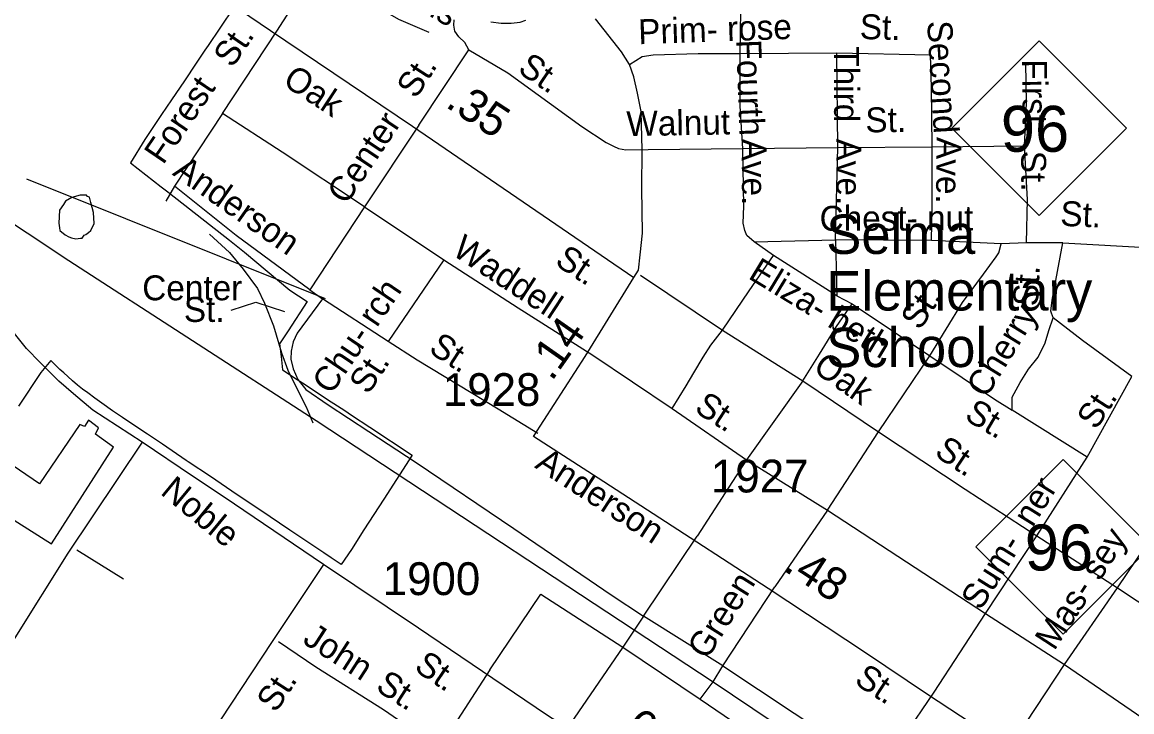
# Model space of a CAD drawing. Extents: x 2082433 to 2279600, y 546599 to 755198.
# Drawn here: x 2208822 to 2213052, y 651223 to 653851 of the extents above; entities that cross this region are included whole.
import ezdxf

# ---------------------------------------------------------------- set-up
doc = ezdxf.new("R2010")
doc.units = 0
for name, color, linetype in [('Exist Boundary Political City Limit New', 7, 'Continuous'), ('Exist Cultural Educational Facility Elementary Label', 7, 'Continuous'), ('Exist Cultural Manufacturing Building Footprint', 7, 'Continuous'), ('Exist Hydrographic Misc Water Feature', 7, 'Continuous'), ('Exist Hydrographic Pond Under 1500 Sq Ft', 7, 'Continuous'), ('Exist Railroad Mainline', 7, 'Continuous'), ('Exist Railroad Spur', 7, 'Continuous'), ('Exist Road Non-System Type 51', 7, 'Continuous'), ('Exist Road Non-System Type 51 Label', 7, 'Continuous'), ('Exist Road Primary NC Shield CELL', 7, 'Continuous'), ('Exist Road Primary NC Shield Number Label', 7, 'Continuous'), ('Exist Road Secondary Mileage Hundredths English Label', 7, 'Continuous'), ('Exist Road Secondary Type 51 Attributed', 7, 'Continuous'), ('Exist Road Secondary Type 51 Label', 7, 'Continuous'), ('Exist Road Secondary Type 51 Number Label', 7, 'Continuous'), ('Map Preparation Boundary City Limit Buffer Line', 7, 'Continuous')]:
    doc.layers.add(name, color=color, linetype=linetype)

msp = doc.modelspace()

# ---------------------------------------------------------------- linework, layer by layer
at = {"layer": 'Exist Boundary Political City Limit New'}
msp.add_lwpolyline([(2209620.5, 653893.9), (2209586, 653843.6), (2209575.5, 653828.1), (2209530.8, 653761.8), (2209519, 653744.6), (2209485.5, 653694.4), (2209441, 653627.6), (2209391.2, 653554.6), (2209373, 653527.4), (2209354, 653499.4), (2209289.8, 653403.9), (2209235, 653315.4), (2209352.2, 653223.8), (2209377.2, 653204.1), (2209384, 653198.9), (2209612, 653019.9), (2209669.5, 652974.5), (2209842.2, 652829.2), (2209908.2, 652786.9), (2209835.8, 652674.2), (2209803.2, 652624.6), (2209809.8, 652576.8), (2209815, 652525.6), (2209870.2, 652489.5), (2209890.5, 652476.2), (2210000, 652404.2), (2210010, 652397.7), (2210051.8, 652371.4), (2210077.5, 652353.5), (2210147.2, 652307), (2210309.5, 652200.4), (2210201.5, 652033.5), (2210124.2, 651916.1), (2210077.5, 651840.9), (2210038.8, 651783.8), (2210000, 651809.9), (2209972.8, 651828.2), (2209843, 651915.3), (2209728, 651992.4), (2209627, 652060.4), (2209621.2, 652064.2), (2209540.2, 652119.1), (2209455, 652175.6), (2209447.8, 652180.4), (2209356.8, 652242.6), (2209299.5, 652280.4), (2209247.8, 652315.4), (2209204.5, 652344.7), (2209166.2, 652369.9), (2209126, 652399.1), (2209098.8, 652417.7), (2209073, 652438), (2209052.2, 652452.8), (2209033.5, 652468.3), (2209014.5, 652484.2), (2208996.2, 652500.2), (2208980.8, 652514.8), (2208965.5, 652527.9), (2208950.8, 652542.1), (2208931.5, 652561.4), (2208892.8, 652515.6), (2208808.8, 652387.5)], dxfattribs=at)
at = {"layer": 'Exist Cultural Manufacturing Building Footprint'}
msp.add_lwpolyline([(2208760.5, 652179.9), (2208662.3, 652035.1), (2208934.6, 651863.4), (2209170.1, 652231.4), (2209101.5, 652280.4), (2209113.7, 652305), (2209074.5, 652334.4), (2209059.7, 652309.9), (2209042.6, 652317.2), (2208888, 652091.6)], close=True, dxfattribs=at)
at = {"layer": 'Exist Hydrographic Misc Water Feature'}
msp.add_lwpolyline([(2209067.5, 653191.4), (2209043.7, 653191.4), (2209011.5, 653182.8), (2208987.5, 653169), (2208979.8, 653156.8), (2208964.2, 653134.8), (2208962.1, 653084.8), (2208964.2, 653066.7), (2208966.4, 653056.6), (2208986.7, 653041), (2209000.3, 653032.9), (2209010.7, 653028.9), (2209026.5, 653025.2), (2209044.3, 653027.4), (2209050.3, 653027.3), (2209058.7, 653039.4), (2209064.6, 653041.4), (2209074.5, 653049.6), (2209084.3, 653057.5), (2209096.2, 653083.7), (2209094, 653125.8), (2209083.5, 653163.4), (2209079.4, 653183.6), (2209071.4, 653187.2), (2209067.5, 653191.4)], dxfattribs=at)
at = {"layer": 'Exist Hydrographic Pond Under 1500 Sq Ft'}
msp.add_lwpolyline([(2208839, 653254.3), (2209977.5, 652797.4)], dxfattribs=at)
at = {"layer": 'Exist Railroad Mainline'}
msp.add_lwpolyline([(2206423.8, 654659.8), (2207728.3, 653786.7), (2209000.3, 652942.9), (2209943.1, 652333), (2211457.1, 651336.6), (2212058.2, 650933.3), (2212643.5, 650522.8), (2212945.4, 650335.2), (2212994.1, 650301.7)], dxfattribs=at)
at = {"layer": 'Exist Railroad Spur'}
msp.add_lwpolyline([(2209535.9, 653042.7), (2209612.5, 652973.2), (2209664.8, 652909.5), (2209719.3, 652836), (2209745.7, 652780.3), (2209780.4, 652694.4), (2209811.1, 652590.8), (2209835.5, 652524.9), (2209882.1, 652429.2), (2209904.5, 652385.6), (2209930.8, 652323.6)], dxfattribs=at)
at = {"layer": 'Exist Road Non-System Type 51'}
for p, q in [((2209585.7, 653503), (2209793.5, 653816.2)), ((2210334.7, 653459), (2210525.3, 653745.3)), ((2211559.6, 653731.9), (2211928.3, 653734.8)), ((2211931.2, 653373.7), (2211928.3, 653734.8)), ((2211928.3, 653734.8), (2212284.6, 653727.1)), ((2209585.7, 653503), (2209402.7, 653226.3)), ((2210334.7, 653459), (2210126.8, 653147.7)), ((2211209.1, 653366.1), (2211569.2, 653369.9)), ((2211569.2, 653369.9), (2211931.2, 653373.7)), ((2211923.5, 653021.3), (2211931.2, 653373.7)), ((2211931.2, 653373.7), (2212291.3, 653375.7)), ((2212291.3, 653375.7), (2212642.8, 653380.4)), ((2209402.7, 653226.3), (2209370.2, 653168.8)), ((2210126.8, 653147.7), (2209919, 652830.7)), ((2210126.8, 653147.7), (2210429.5, 652944.7)), ((2211613.2, 653013.6), (2211923.5, 653021.3)), ((2212289.4, 653019.4), (2211923.5, 653021.3)), ((2211923.5, 653021.3), (2211927.4, 652808.7)), ((2212554.7, 653006.9), (2212289.4, 653019.4)), ((2211686, 652961.9), (2211613.2, 653013.6)), ((2212651.4, 653009.8), (2212554.7, 653006.9)), ((2212789.3, 653009.8), (2212651.4, 653009.8)), ((2212789.3, 653009.8), (2213131.9, 652991.5)), ((2210429.5, 652944.7), (2210217.4, 652634.7)), ((2211927.4, 652808.7), (2211686, 652961.9)), ((2211179.4, 652886.3), (2211491.6, 652677.5)), ((2209919, 652830.7), (2209966.9, 652796.2)), ((2211927.4, 652808.7), (2211986.8, 652778)), ((2211986.8, 652778), (2212282.7, 652579.8)), ((2211491.6, 652677.5), (2211798.1, 652484)), ((2210997.4, 652581.7), (2211300.1, 652378.7)), ((2212086.4, 652289.6), (2212282.7, 652579.8)), ((2211798.1, 652484), (2211583.5, 652183.3)), ((2211798.1, 652484), (2212086.4, 652289.6)), ((2212882.2, 652192.9), (2213052.5, 652500.9)), ((2211300.1, 652378.7), (2211583.5, 652183.3)), ((2212882.2, 652192.9), (2212595.9, 652372)), ((2211892.9, 651990.8), (2212086.4, 652289.6)), ((2211583.5, 652183.3), (2211395.8, 651892.1)), ((2211583.5, 652183.3), (2211892.9, 651990.8)), ((2212690.7, 651894), (2212882.2, 652192.9)), ((2211892.9, 651990.8), (2211691.8, 651699.6)), ((2211892.9, 651990.8), (2212495.3, 651597.2)), ((2212998.1, 651695.8), (2213199.2, 651994.6)), ((2211190.9, 651587.6), (2211395.8, 651892.1)), ((2212495.3, 651597.2), (2212690.7, 651894)), ((2212690.7, 651894), (2212998.1, 651695.8)), ((2209030.3, 651840.1), (2209208.2, 651729.7)), ((2210605.2, 651383), (2210798.9, 651671.6)), ((2210798.9, 651671.6), (2211112.3, 651468.8)), ((2211493.5, 651397.9), (2211691.8, 651699.6)), ((2212796, 651403.7), (2212998.1, 651695.8)), ((2212998.1, 651695.8), (2213293.1, 651498.5)), ((2211190.9, 651587.6), (2211112.3, 651468.8)), ((2211493.5, 651397.9), (2211190.9, 651587.6)), ((2212299, 651297.4), (2212495.3, 651597.2)), ((2212495.3, 651597.2), (2212796, 651403.7)), ((2211112.3, 651468.8), (2210912.2, 651178.6)), ((2211112.3, 651468.8), (2211407.3, 651271.5)), ((2210605.2, 651383), (2210411.5, 651084.6)), ((2211493.5, 651397.9), (2212094.9, 651000.2)), ((2212594, 651098.2), (2212796, 651403.7)), ((2212796, 651403.7), (2213094.8, 651198.7)), ((2212094.9, 651000.2), (2212299, 651297.4)), ((2211407.3, 651271.5), (2211720.8, 651058.5))]:
    msp.add_line(p, q, dxfattribs=at)
for points in [[(2209793.5, 653816.2), (2209920, 654015.4), (2209950.6, 654046.1), (2209971.7, 654044.2), (2210008.1, 654021.2), (2210140.2, 653929.2), (2210257.1, 653862.2), (2210372, 653812.4)], [(2211559.6, 653731.9), (2211561.5, 653894.7), (2211565.3, 654028.8)], [(2210525.3, 653745.3), (2210509.9, 653774.1), (2210486.9, 653795.1), (2210471.6, 653816.2), (2210467.8, 653839.2), (2210469.7, 653860.3)], [(2210609.5, 653852.6), (2210647.8, 653846.9), (2210686.2, 653846.9), (2210720.6, 653850.7), (2210741.7, 653858.4)], [(2210525.3, 653745.3), (2210673.7, 653658.2), (2210955.3, 653453.2), (2211049.1, 653391.9), (2211075.9, 653378.5), (2211095.1, 653369), (2211123.8, 653365.1), (2211209.1, 653366.1)], [(2211137.9, 653689.1), (2211186.1, 653720.4), (2211228.2, 653726.2), (2211398.7, 653731.9), (2211559.6, 653731.9)], [(2211569.2, 653369.9), (2211559.6, 653530.8), (2211559.6, 653731.9)], [(2212291.3, 653375.7), (2212288.4, 653602.6), (2212284.6, 653727.1)], [(2212642.8, 653380.4), (2212646.6, 653457.1), (2212650.5, 653543.3), (2212648.5, 653694.6)], [(2210126.8, 653147.7), (2209813.7, 653355.5), (2209585.7, 653503)], [(2211613.2, 653013.6), (2211584.5, 653038.5), (2211576.8, 653057.7), (2211571.1, 653084.5), (2211573, 653149.6), (2211569.2, 653369.9)], [(2212289.4, 653019.4), (2212291.3, 653149.6), (2212291.3, 653375.7)], [(2212651.4, 653009.8), (2212654.3, 653175.5), (2212642.8, 653380.4)], [(2209919, 652830.7), (2209638.4, 653038.5), (2209402.7, 653226.3)], [(2212282.7, 652579.8), (2212407.2, 652782.8), (2212487.6, 652890.1), (2212535.5, 652957.1), (2212545.1, 652972.5), (2212554.7, 653006.9)], [(2212752.9, 652724.4), (2212743.4, 652749.3), (2212749.1, 652791.4), (2212789.3, 653009.8)], [(2210429.5, 652944.7), (2210713, 652762.7), (2210997.4, 652581.7)], [(2211491.6, 652677.5), (2211594.1, 652827.8), (2211686, 652961.9)], [(2209966.9, 652796.2), (2209871.1, 652666), (2209855.8, 652633.4), (2209848.1, 652597), (2209846.2, 652566.4), (2209855.8, 652530), (2209873, 652489.8), (2209903.7, 652451.4), (2209988.9, 652393), (2210144.1, 652291.5), (2210324.1, 652172.7), (2210696.7, 651920.9), (2211067.3, 651669), (2211190.9, 651587.6)], [(2210217.4, 652634.7), (2209966.9, 652796.2)], [(2211798.1, 652484), (2211861.3, 652585.5), (2211926.4, 652690.9), (2211986.8, 652778)], [(2212595.9, 652372), (2212595.9, 652421.8), (2212626.5, 652477.3), (2212659.1, 652529), (2212695.5, 652575), (2212722.3, 652628.6), (2212735.7, 652676.5), (2212752.9, 652724.4)], [(2213052.5, 652500.9), (2212864, 652638.2), (2212752.9, 652724.4)], [(2211300.1, 652378.7), (2211353.7, 652464.9), (2211382.4, 652514.7), (2211418.8, 652574), (2211447.5, 652620), (2211491.6, 652677.5)], [(2210787.7, 652283.8), (2210636.4, 652375.8), (2210485, 652467.7), (2210328, 652563.5), (2210217.4, 652634.7)], [(2212282.7, 652579.8), (2212528.8, 652414.1), (2212595.9, 652372)], [(2212086.4, 652289.6), (2212417.7, 652071.2), (2212690.7, 651894)], [(2209279.7, 652250.5), (2208995.8, 651827.5), (2208591.2, 651182.7), (2208538.5, 651105.4), (2208444, 650969.3), (2208268.6, 650711.7), (2208231.8, 650660.2)], [(2209970.4, 651784.8), (2209775.7, 651490.8), (2209578.2, 651192.3), (2209541.7, 651141.9), (2209499.1, 651074.5), (2209439.6, 650969), (2209412.6, 650910.7), (2209390.2, 650842.2), (2209356.5, 650750.2), (2209329.6, 650630.2), (2209297.6, 650485.4), (2209257.2, 650244.1), (2209205.1, 649962.5)], [(2210411.5, 651084.6), (2210199.6, 651230.2), (2209942.1, 651393.4), (2209799.1, 651489.6)], [(2211407.3, 651271.5), (2211457.1, 651336.6), (2211493.5, 651397.9)]]:
    msp.add_lwpolyline(points, dxfattribs=at)
at = {"layer": 'Exist Road Non-System Type 51 Label'}
msp.add_lwpolyline([(2209618.6, 652753), (2209713.1, 652784.2), (2209822.3, 652747.9)], dxfattribs=at)
at = {"layer": 'Exist Road Primary NC Shield CELL'}
for points in [[(2212366.2, 653446.9), (2212699.2, 653779.9), (2213032.2, 653446.9), (2212699.2, 653113.9)], [(2212457.3, 651851.2), (2212790.3, 652184.2), (2213123.3, 651851.2), (2212790.3, 651518.2)]]:
    msp.add_lwpolyline(points, close=True, dxfattribs=at)
at = {"layer": 'Exist Road Secondary Type 51 Attributed'}
for points in [[(2207658.2, 655725.8), (2207873.1, 655582.2), (2208089.6, 655435.2), (2208371.9, 655220.8), (2208548, 655075), (2208631.6, 655005.4), (2208692.2, 654954.9), (2208736, 654914.5), (2208782, 654865.1), (2208829.1, 654806.8), (2208872.9, 654739.4), (2208917.8, 654662), (2208964.4, 654563.3), (2209011.5, 654471.2), (2209059.7, 654390.4), (2209100.1, 654328.7), (2209149.5, 654270.4), (2209227.5, 654198.6), (2209311.7, 654126.7), (2209410.4, 654062.8), (2209768.4, 653819.3), (2210310.4, 653454.6), (2211153.6, 652877.8)], [(2209279.7, 652250.5), (2209091.7, 652372.8), (2209017.7, 652434.6), (2208961.5, 652482.8), (2208890.9, 652554.6), (2208838.1, 652607.4), (2208768, 652696), (2208483.5, 653051.7), (2208434.1, 653113.5), (2208311.3, 653239.1), (2208194.6, 653340.1), (2208094.7, 653415.3), (2207870.8, 653592.6), (2207765.3, 653675.6), (2207607.1, 653793.5), (2207483.1, 653879.9), (2207311.4, 653987.6), (2206697.1, 654332.1), (2206295.9, 654580.1)], [(2211153.6, 652877.8), (2211171.6, 652905.9), (2211178.3, 652964.2), (2211187.3, 653047.2), (2211185.1, 653216.7), (2211186.2, 653364.5), (2211182.1, 653511.1), (2211168.2, 653580.3), (2211153.6, 653643.1), (2211137.9, 653689.1), (2211106.5, 653738.5), (2211007.8, 653864.2)], [(2210771.2, 652271.9), (2210968.2, 652576.5), (2211153.6, 652877.8)], [(2212874.1, 650891.4), (2212569.9, 651094.5), (2212273.9, 651289.3), (2212037.2, 651447.2), (2211666, 651693.4), (2211368.3, 651885.5), (2211018.5, 652112.8), (2210771.2, 652271.9)], [(2209970.4, 651784.8), (2209592.8, 652040.7), (2209471.6, 652120.4), (2209279.7, 652250.5)], [(2212403, 650160.5), (2212091.2, 650368.7), (2211789.3, 650572.9), (2211500.4, 650759.2), (2211183.9, 650975.8), (2210882.7, 651172.1), (2210820.9, 651211.4), (2210333.4, 651541.3), (2209970.4, 651784.8)]]:
    msp.add_lwpolyline(points, dxfattribs=at)
at = {"layer": 'Map Preparation Boundary City Limit Buffer Line'}
msp.add_lwpolyline([(2209620.5, 653893.9), (2209586, 653843.6), (2209575.5, 653828.1), (2209530.8, 653761.8), (2209519, 653744.6), (2209485.5, 653694.4), (2209441, 653627.6), (2209391.2, 653554.6), (2209373, 653527.4), (2209354, 653499.4), (2209289.8, 653403.9), (2209235, 653315.4), (2209352.2, 653223.8), (2209377.2, 653204.1), (2209384, 653198.9), (2209612, 653019.9), (2209669.5, 652974.5), (2209842.2, 652829.2), (2209908.2, 652786.9), (2209835.8, 652674.2), (2209803.2, 652624.6), (2209809.8, 652576.8), (2209815, 652525.6), (2209870.2, 652489.5), (2209890.5, 652476.2), (2210000, 652404.2), (2210010, 652397.7), (2210051.8, 652371.4), (2210077.5, 652353.5), (2210147.2, 652307), (2210309.5, 652200.4), (2210201.5, 652033.5), (2210124.2, 651916.1), (2210077.5, 651840.9), (2210038.8, 651783.8), (2210000, 651809.9), (2209972.8, 651828.2), (2209843, 651915.3), (2209728, 651992.4), (2209627, 652060.4), (2209621.2, 652064.2), (2209540.2, 652119.1), (2209455, 652175.6), (2209447.8, 652180.4), (2209356.8, 652242.6), (2209299.5, 652280.4), (2209247.8, 652315.4), (2209204.5, 652344.7), (2209166.2, 652369.9), (2209126, 652399.1), (2209098.8, 652417.7), (2209073, 652438), (2209052.2, 652452.8), (2209033.5, 652468.3), (2209014.5, 652484.2), (2208996.2, 652500.2), (2208980.8, 652514.8), (2208965.5, 652527.9), (2208950.8, 652542.1), (2208931.5, 652561.4), (2208892.8, 652515.6), (2208808.8, 652387.5)], dxfattribs=at)

# ---------------------------------------------------------------- texts
at = {"layer": 'Exist Cultural Educational Facility Elementary Label'}
for s, p in [('Selma', (2211887.6, 652967.8)), ('Elementary ', (2211887.6, 652752.2)), ('School', (2211887.6, 652536.6))]:
    msp.add_text(s, height=150, dxfattribs=at).set_placement(p)
at = {"layer": 'Exist Road Non-System Type 51 Label'}
for s, rotation, p in [('Argus', 329.7129, (2210162.5, 653998.1)), ('Prim- rose', 2.0318, (2211172.3, 653766.7)), ('St.', 358.4178, (2212014.5, 653787.1)), ('Second', 273.4173, (2212272.1, 653854.3)), ('St.', 55.658, (2209623.2, 653673.2)), ('Fourth', 271.9891, (2211544.5, 653783.6)), ('Third', 270.0935, (2211917.3, 653758.9)), ('St.', 325.8491, (2210707.1, 653662.2)), ('First', 270.5724, (2212634, 653709.2)), ('St.', 57.1338, (2210323.5, 653555.5)), ('Forest', 55.7171, (2209359.7, 653304.5)), ('St.', 0.6821, (2212037.3, 653430.9)), ('Center', 56.0566, (2210057.5, 653151.6)), ('Walnut', 1.0306, (2211126.6, 653416.4)), ('Ave.', 270.3899, (2211565, 653407)), ('Ave.', 270.3828, (2211925.8, 653407.4)), ('Ave.', 269.4505, (2212308.4, 653413.7)), ('Anderson', 324.9188, (2209391.7, 653270.9)), ('St.', 270.3747, (2212630.5, 653360.7)), ('Chest- nut', 0.1886, (2211862.4, 653055.8)), ('St.', 357.4497, (2212778.6, 653075.2)), ('Waddell', 326.7543, (2210456.6, 652967.1)), ('Eliza- beth', 328.7404, (2211586, 652876.8)), ('St.', 87.0628, (2212694.2, 652767.1)), ('Center', 0.0106, (2209280, 652791.1)), ('Chu- rch', 55.8897, (2210000.1, 652427.6)), ('St.', 57.3796, (2212245.3, 652673.3)), ('St.', 0.0106, (2209438.7, 652708.7)), ('Cherry', 58.4163, (2212497.4, 652414.7)), ('St.', 326.9025, (2210367.6, 652595.2)), ('St.', 56.5061, (2210141.6, 652428.3)), ('Oak', 324.5441, (2211832.4, 652523.4)), ('St.', 327.1453, (2211380.7, 652369.1)), ('St.', 57.1678, (2212916.7, 652293.6)), ('St.', 329.4186, (2212410.1, 652339)), ('St.', 326.0914, (2212295.8, 652201.7)), ('Sum-  ner', 57.9792, (2212475.9, 651605.5)), ('Mas- sey', 56.9561, (2212756.8, 651452.5)), ('Green', 57.7966, (2211432.8, 651417.7)), ('John', 327.1709, (2209887.1, 651487.1)), ('St.', 327.1709, (2210165.3, 651307.6)), ('St.', 56.7442, (2209789.1, 651215.7))]:
    msp.add_text(s, height=95, rotation=rotation, dxfattribs=at).set_placement(p)
at = {"layer": 'Exist Road Primary NC Shield Number Label'}
for p in [(2212553.3, 653357.2), (2212644.5, 651761.5)]:
    msp.add_text('96', height=175, dxfattribs=at).set_placement(p)
at = {"layer": 'Exist Road Secondary Mileage Hundredths English Label'}
for s, rotation, p in [('.35', 326.9062, (2210431.8, 653530.6)), ('.14', 55.0046, (2210841.2, 652479.2)), ('.48', 326.8355, (2211721.1, 651763.3)), ('.60', 326.7143, (2211071.3, 651167))]:
    msp.add_text(s, height=125, rotation=rotation, dxfattribs=at).set_placement(p)
at = {"layer": 'Exist Road Secondary Type 51 Label'}
for s, rotation, p in [('Oak', 326.6054, (2209811, 653614.9)), ('St.', 326.5986, (2210848.7, 652928.9)), ('Anderson', 327.0485, (2210772.6, 652155.3)), ('Noble', 320.511, (2209345.3, 652054.9)), ('St.', 325.7047, (2210312.4, 651383.3)), ('St.', 326.8907, (2211990.3, 651332.2))]:
    msp.add_text(s, height=95, rotation=rotation, dxfattribs=at).set_placement(p)
at = {"layer": 'Exist Road Secondary Type 51 Number Label'}
for s, p in [('1928', (2210425.9, 652388.3)), ('1927', (2211448, 652058.8)), ('1900', (2210196.7, 651667.7))]:
    msp.add_text(s, height=125, dxfattribs=at).set_placement(p)

doc.saveas('drawing.dxf')
